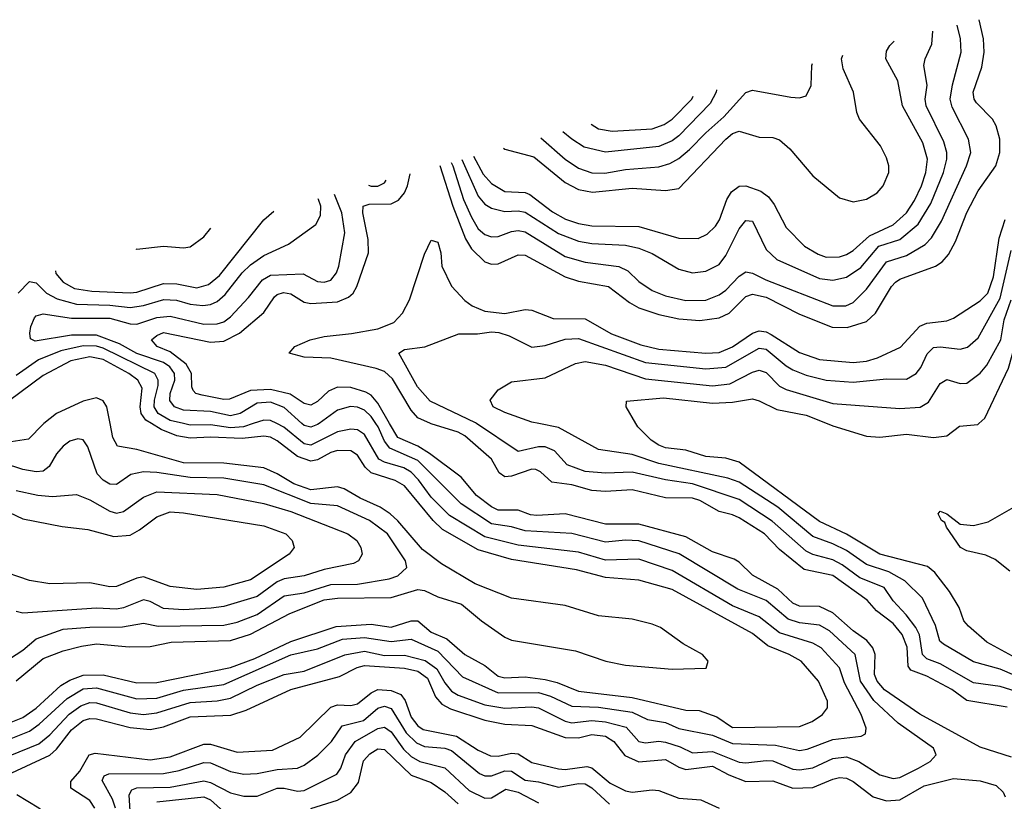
# Model space of a CAD drawing. Header units: inches. Extents: x 1305375 to 1407406, y 744550 to 841633.
# Tile 505 of 509: x 1395620 to 1398562, y 838871 to 841207. Entities that reach past the tile are written whole.
import ezdxf

# ---------------------------------------------------------------- set-up
doc = ezdxf.new("R2010")
doc.units = ezdxf.units.IN
doc.header["$MEASUREMENT"] = 0
doc.layers.add('B3893', color=7, linetype='Continuous')
doc.layers.add('B3894', color=7, linetype='Continuous')

msp = doc.modelspace()

# ---------------------------------------------------------------- linework, layer by layer
at = {"layer": 'B3893', "color": 5}
for points, elevation in [([(1395692.8, 840000), (1395690, 839997.8), (1395646.6, 839953.4), (1395595.1, 839944.9), (1395528.1, 839948.1), (1395510, 839956.8), (1395496.2, 839970), (1395477.7, 840000)], 1520), ([(1395590, 839105.9), (1395630, 839121.7), (1395670, 839149.5), (1395743.2, 839216.8), (1395770, 839232.9), (1395810, 839247.7), (1395870, 839248.8), (1395970, 839225.2), (1396030, 839226.3), (1396250, 839270.7), (1396322.3, 839297.7), (1396430, 839348.2), (1396566.2, 839393.8), (1396670, 839400.1), (1396730, 839391.1), (1396790, 839410), (1396810.2, 839410.2), (1396850, 839376.2), (1396896.9, 839356.9), (1396950.2, 839310.2), (1397010, 839276.7), (1397050, 839244.6), (1397070, 839240.1), (1397130, 839242.8), (1397190, 839235), (1397226.3, 839226.3), (1397290, 839200.6), (1397450, 839180.9), (1397610, 839143.5), (1397650, 839142.6), (1397703.4, 839123.4), (1397750, 839091.7), (1397950, 839094.9), (1397987.8, 839110), (1398018.8, 839130), (1398033.4, 839150), (1398033.8, 839170), (1398007.2, 839230), (1397955.3, 839290), (1397919.1, 839310), (1397855.9, 839335.9), (1397810, 839372.1), (1397570, 839503.6), (1397470, 839531.5), (1397370, 839539.4), (1397283.3, 839563.3), (1397090, 839593.2), (1396990, 839622.1), (1396883.3, 839683.4), (1396855.6, 839710), (1396770, 839814.2), (1396741.7, 839830), (1396670, 839852.8), (1396652.5, 839870), (1396630, 839905.4), (1396610, 839918.8), (1396570, 839919.3), (1396550, 839913.5), (1396510, 839891.9), (1396490, 839887.5), (1396450, 839901.7), (1396390, 839948.6), (1396370, 839959.2), (1396350, 839962.5), (1396285, 839955), (1396190, 839959.1), (1396130, 839956.2), (1396090, 839963.6), (1396042.7, 839982.7), (1396013.7, 840000)], 1480), ([(1395590, 839056.4), (1395650, 839080.7), (1395678.9, 839101.1), (1395762, 839178), (1395810, 839206.7), (1395850.2, 839210.2), (1395970, 839177.5), (1396030, 839179.7), (1396110, 839202.8), (1396230, 839219.9), (1396430, 839308.6), (1396510, 839326.6), (1396584.9, 839355.1), (1396650, 839360.4), (1396730, 839348.3), (1396790, 839355.2), (1396870, 839319.4), (1396943.4, 839243.4), (1397050, 839195.2), (1397170, 839196), (1397205.7, 839185.7), (1397270, 839155.7), (1397350, 839151.9), (1397450, 839137.8), (1397495.7, 839115.7), (1397550, 839106.3), (1397590, 839088.5), (1397690, 839068.3), (1397750, 839043.9), (1397878.8, 839038.8), (1397950, 839023.3), (1397973.1, 839026.9), (1398050, 839055.4), (1398133.9, 839066.1), (1398147, 839073), (1398149.1, 839090), (1398134.1, 839130), (1398084.8, 839224.8), (1398069.5, 839270), (1398014.8, 839330), (1397990, 839343.6), (1397890, 839374.7), (1397830, 839422.3), (1397750, 839455.6), (1397570, 839561.2), (1397470, 839594.8), (1397370, 839592.1), (1397290, 839615.3), (1397110, 839636.5), (1397010, 839661.1), (1396904.8, 839724.8), (1396850, 839779.8), (1396812, 839832), (1396790, 839854.4), (1396767.5, 839867.5), (1396710, 839884.1), (1396693.6, 839893.6), (1396650, 839967.7), (1396630, 839981), (1396610, 839983.4), (1396570, 839975.4), (1396490, 839935.3), (1396470, 839939.2), (1396409.3, 839989.3), (1396388.4, 840000)], 1460), ([(1395592.1, 839007.9), (1395677.5, 839042.6), (1395710, 839069.7), (1395768.5, 839131.5), (1395803.2, 839156.8), (1395830, 839166.3), (1395850, 839165.6), (1395950, 839135), (1395990, 839130.9), (1396030, 839135.3), (1396130, 839166.3), (1396210, 839171.1), (1396250, 839179.1), (1396330, 839218), (1396410, 839249.5), (1396470, 839260.1), (1396591.2, 839308.8), (1396650, 839319.5), (1396710, 839306.4), (1396770, 839307.8), (1396831.4, 839291.4), (1396866.7, 839266.7), (1396890, 839225.1), (1396910, 839200.2), (1396930, 839187.9), (1397010, 839159.7), (1397070, 839149.1), (1397150, 839153), (1397170, 839150.1), (1397250, 839110.6), (1397270, 839105.9), (1397330, 839112.3), (1397370, 839108.4), (1397432.4, 839092.4), (1397470.1, 839050.1), (1397490, 839045.6), (1397530, 839051), (1397550, 839047.5), (1397594, 839034), (1397630, 839015.7), (1397690, 839020.2), (1397770, 838988.1), (1397790, 838985.8), (1397850, 838993.3), (1397870, 838991.6), (1397930, 838967.5), (1397950, 838965.3), (1397990, 838970.6), (1398050, 838998.6), (1398090, 839004.1), (1398127.6, 838990), (1398190, 838949.7), (1398230, 838939.4), (1398250, 838942.5), (1398305.2, 838970), (1398340.7, 838990), (1398358.4, 839010), (1398350.7, 839030), (1398244.8, 839104.8), (1398172.1, 839172.1), (1398132.6, 839230), (1398116.6, 839310), (1398040.1, 839380.1), (1398010, 839397), (1397950, 839404.4), (1397915.8, 839415.8), (1397850, 839471.1), (1397765.5, 839505.5), (1397590.9, 839610.9), (1397470, 839649.4), (1397430, 839651.2), (1397370, 839645.4), (1397270, 839671.5), (1397130, 839679.4), (1397090, 839691), (1397030, 839700.1), (1396939.7, 839759.7), (1396810, 839889.7), (1396726.2, 839926.2), (1396710, 839947), (1396691.2, 839990), (1396684.4, 840000)], 1440), ([(1395610, 839231.5), (1395690, 839297.7), (1395750, 839320.8), (1395805.2, 839334.8), (1395850, 839341.5), (1395947.2, 839332.8), (1396010, 839333.7), (1396073, 839347), (1396250, 839351.4), (1396310.1, 839370.1), (1396427.3, 839432.7), (1396530, 839473.1), (1396570, 839478.4), (1396730, 839479.9), (1396810, 839503.8), (1396830, 839501.1), (1396870, 839481.8), (1396940.1, 839460.1), (1396999.5, 839410), (1397070, 839361.1), (1397090, 839352.3), (1397280.6, 839320.6), (1397371.4, 839290), (1397430, 839277.8), (1397570, 839265.6), (1397671.1, 839268.9), (1397677.6, 839290), (1397659.8, 839310), (1397602.1, 839342.1), (1397534.3, 839390), (1397510, 839400.7), (1397450, 839415.7), (1397350, 839425.8), (1397250, 839455.8), (1397090, 839478), (1396980.6, 839520.6), (1396880.3, 839580.3), (1396823.4, 839623.4), (1396750, 839709.6), (1396727.5, 839730), (1396697.5, 839750), (1396637, 839777), (1396590, 839805.1), (1396570, 839810.8), (1396490, 839802), (1396439.6, 839819.6), (1396390, 839849.7), (1396350, 839867.7), (1396230, 839881.2), (1396110, 839882.9), (1395970, 839922.1), (1395912.9, 839932.9), (1395898.1, 839958.1), (1395890.1, 840000)], 1520), ([(1396318.3, 840000), (1396289.4, 839990.6), (1396250, 839986.8), (1396190, 839995.8), (1396130, 839995.1), (1396109.7, 840000)], 1460), ([(1396514.5, 840000), (1396510, 839996.7), (1396490, 839989.1), (1396470, 839994.2), (1396463.5, 840000)], 1440), ([(1398583.2, 839003.2), (1398490, 839032.8), (1398310, 839131.5), (1398203.8, 839203.8), (1398182, 839230), (1398173.8, 839250), (1398176.2, 839310), (1398169, 839330), (1398151.3, 839351.3), (1398110, 839380.2), (1398050, 839434.7), (1398010, 839452.9), (1397950, 839454.2), (1397930, 839463.4), (1397885.3, 839505.3), (1397810, 839546.8), (1397770, 839586.1), (1397754.7, 839594.7), (1397690, 839616.7), (1397610, 839661.5), (1397470, 839698.8), (1397370, 839698.9), (1397250, 839729.7), (1397164.8, 839724.8), (1397146.8, 839726.8), (1397110, 839740.7), (1397050, 839741.6), (1397030, 839751.2), (1396984.8, 839784.8), (1396939.5, 839839.5), (1396844.9, 839910), (1396810, 839932.7), (1396750, 839958.4), (1396725.6, 840000)], 1420), ([(1398570, 839152), (1398450, 839171.8), (1398405.1, 839205.1), (1398330, 839244.7), (1398283.1, 839263.1), (1398274.7, 839274.7), (1398271.3, 839331.3), (1398256.7, 839370), (1398230, 839402.1), (1398180.1, 839440.1), (1398151.7, 839471.7), (1398050, 839546.1), (1397964.2, 839564.2), (1397890, 839623.6), (1397845.9, 839670), (1397770, 839718), (1397750, 839727.4), (1397710, 839736.7), (1397652.5, 839770), (1397630, 839777.3), (1397550, 839777.8), (1397450, 839801.6), (1397370, 839796.6), (1397330, 839799.6), (1397270, 839816.9), (1397210, 839825.2), (1397176.2, 839856.2), (1397162.2, 839862.2), (1397150, 839863.6), (1397090, 839842.8), (1397070, 839840.9), (1397052.4, 839852.4), (1397030, 839893.2), (1396950, 839963), (1396930, 839974.1), (1396850, 839998.9), (1396847.6, 840000)], 1380), ([(1398610, 839195), (1398550, 839214.6), (1398470, 839225.3), (1398370, 839281.8), (1398330, 839296.4), (1398317.8, 839310), (1398308.6, 839368.6), (1398297.3, 839390), (1398268.7, 839428.7), (1398229.9, 839470), (1398202.8, 839510), (1398130, 839538.8), (1398077.7, 839577.7), (1398050, 839592.6), (1397990, 839608.4), (1397970, 839618.9), (1397868.7, 839708.7), (1397770, 839773.3), (1397630, 839820.1), (1397550, 839831.4), (1397450, 839854.4), (1397370, 839851.7), (1397310, 839856.4), (1397256.3, 839876.3), (1397218.3, 839918.3), (1397190, 839930.9), (1397170, 839930.9), (1397110, 839916.4), (1396985.4, 840000)], 1360), ([(1398630, 839230.6), (1398550, 839265.7), (1398470, 839287.7), (1398380.4, 839340.4), (1398368.8, 839350), (1398356.1, 839396.1), (1398317.9, 839477.9), (1398264.4, 839530), (1398217.2, 839557.2), (1398150, 839579.1), (1398090, 839620.1), (1398050, 839640.9), (1397990, 839662.4), (1397885, 839750), (1397770, 839824.4), (1397736.3, 839836.3), (1397530, 839880.9), (1397450, 839908), (1397350, 839922.9), (1397230, 839988.4), (1397170.9, 840000)], 1340), ([(1398630, 839280.4), (1398510, 839346.7), (1398454.6, 839394.6), (1398440.8, 839410), (1398427.2, 839450), (1398397.9, 839497.9), (1398354.4, 839554.4), (1398332.6, 839572.6), (1398189.8, 839609.8), (1398090, 839669), (1398010, 839706.8), (1397770, 839884.2), (1397730, 839896.4), (1397670, 839901.7), (1397610, 839920.9), (1397550, 839927.9), (1397530, 839935.9), (1397506.8, 839950), (1397466.6, 839990), (1397460.8, 840000)], 1320), ([(1398032.9, 840000), (1398050, 839993.3), (1398150, 839962.2), (1398190, 839959.2), (1398270, 839968.4), (1398350, 839958.3), (1398390, 839963.7), (1398428.1, 839991.9), (1398482.8, 839997.2), (1398486, 840000)], 1320), ([(1395590, 839296.8), (1395630, 839322.4), (1395670, 839356.5), (1395750, 839385.2), (1395830, 839391.4), (1395927.9, 839392.1), (1395990, 839403.6), (1396034.2, 839394.2), (1396230, 839397.1), (1396270, 839406.7), (1396330, 839429.2), (1396410, 839485), (1396470, 839493.8), (1396550, 839519.1), (1396630, 839519.9), (1396724.3, 839535.7), (1396750, 839544.7), (1396776.8, 839570), (1396772.6, 839590), (1396718.7, 839670), (1396665.2, 839710), (1396570, 839754.2), (1396490, 839760.6), (1396350, 839816.5), (1396230, 839836.3), (1396130, 839838.8), (1396030, 839854.2), (1395990, 839855.5), (1395952.7, 839847.3), (1395910, 839817.8), (1395890, 839818.5), (1395870, 839831), (1395852, 839850), (1395824.1, 839930), (1395810, 839951.5), (1395794.3, 839954.3), (1395770, 839946.9), (1395750, 839932.5), (1395730, 839909.8), (1395707.9, 839872.1), (1395690, 839858.1), (1395670, 839855.5), (1395630, 839862.7), (1395510, 839901.6)], 1540), ([(1395490, 839781.4), (1395630, 839714.9), (1395747.6, 839692.4), (1395823.5, 839683.5), (1395902, 839662), (1395950, 839666.8), (1395978.1, 839681.9), (1396030, 839721.2), (1396070, 839735.9), (1396110, 839733.4), (1396350, 839694.5), (1396415.3, 839670), (1396434.4, 839650), (1396440.3, 839630), (1396425.6, 839610), (1396310, 839533.3), (1396230, 839511.4), (1396150, 839504.1), (1396070, 839513.1), (1395990, 839541.5), (1395970, 839538.2), (1395910, 839513.1), (1395890, 839512), (1395830, 839524.3), (1395710, 839521.2), (1395650, 839531.3), (1395550, 839564.7)], 1580), ([(1395610, 839800.3), (1395674.5, 839785.5), (1395718.5, 839781.5), (1395790, 839788.2), (1395830, 839771.7), (1395890, 839738.1), (1395910, 839732.3), (1395930, 839737), (1395990, 839780.3), (1396030, 839796.3), (1396210, 839787.9), (1396350, 839761.2), (1396430, 839737), (1396601, 839670), (1396627.5, 839650), (1396639.5, 839630), (1396643.2, 839610), (1396632.5, 839590), (1396617.9, 839582.2), (1396530, 839563.6), (1396470, 839545.3), (1396410, 839535.6), (1396390, 839526.5), (1396330, 839483.1), (1396230, 839453.4), (1396191.9, 839448.1), (1396110, 839443.2), (1396050, 839446.9), (1396010, 839468.3), (1395990, 839473.6), (1395930.8, 839449.2), (1395910, 839445.4), (1395850, 839448.6), (1395630, 839433.3), (1395610, 839438.3)], 1560), ([(1398578.4, 839558.4), (1398534.1, 839594.1), (1398506.7, 839606.7), (1398450, 839619.3), (1398431.3, 839630), (1398389.2, 839690), (1398384.2, 839704.2), (1398374, 839710), (1398364.7, 839730), (1398370, 839738), (1398390, 839730.3), (1398430, 839699.6), (1398470, 839695), (1398513.6, 839706.4), (1398590, 839750.2)], 1280), ([(1395584.1, 838950), (1395710, 839008.6), (1395730, 839027.1), (1395775.1, 839084.9), (1395810, 839112.5), (1395830, 839118.2), (1395850, 839117.7), (1395950, 839091.1), (1396010, 839085.8), (1396050, 839093.9), (1396130, 839123), (1396251.3, 839128.7), (1396296.7, 839143.3), (1396430, 839204.8), (1396575.9, 839244.1), (1396628.9, 839271.1), (1396650, 839277), (1396770, 839268.8), (1396810, 839259.8), (1396839, 839239), (1396862.9, 839182.9), (1396881.6, 839161.6), (1396907.8, 839147.8), (1397010, 839113.8), (1397070, 839101.1), (1397150, 839097.5), (1397250, 839061.6), (1397290, 839060.7), (1397330, 839070.3), (1397370, 839065.3), (1397395.3, 839050), (1397427.7, 839007.7), (1397470, 838989.1), (1397550, 838996.2), (1397590, 838972.8), (1397610, 838966.3), (1397690, 838976.4), (1397739.1, 838950), (1397790, 838930.3), (1397870, 838932.6), (1397930.3, 838910.3), (1397990, 838912.4), (1398050, 838936.7), (1398070, 838942.2), (1398090, 838940.1), (1398110.5, 838930.5), (1398170, 838884.7), (1398210, 838871.9), (1398250, 838874.9), (1398322.4, 838917.6), (1398410, 838939.4), (1398490, 838932.4), (1398537.8, 838917.8), (1398558.6, 838898.6), (1398564.6, 838884.5)], 1420), ([(1395844.7, 838850), (1395830, 838872.9), (1395772.9, 838910), (1395772.9, 838930), (1395799.5, 838960.6), (1395827.8, 839010), (1395845.4, 839014.6), (1396010, 838995.1), (1396070, 839003.7), (1396170, 839041.5), (1396190, 839041.7), (1396270, 839018.2), (1396375.8, 839024.2), (1396457.8, 839062.2), (1396550, 839152.6), (1396570, 839159), (1396610, 839157.7), (1396630, 839162.5), (1396670, 839195.1), (1396690, 839204.9), (1396730, 839202.4), (1396759.3, 839190), (1396772.3, 839172.3), (1396790, 839122.4), (1396810, 839096.8), (1396825.9, 839085.9), (1396925.5, 839065.5), (1396990, 839024.2), (1397027.2, 839007.2), (1397050, 839005.7), (1397090, 839014.4), (1397110, 839012.5), (1397150, 838986.7), (1397230, 838968.2), (1397250, 838966.4), (1397315.1, 838975.1), (1397330, 838971), (1397384.7, 838924.7), (1397430, 838901.9), (1397450, 838898.5), (1397510, 838905.7), (1397530, 838903.7), (1397590, 838880.2), (1397655.2, 838875.2), (1397710, 838850.1)], 1380), ([(1395906.3, 838850), (1395897.4, 838877.4), (1395866.6, 838933.4), (1395872.5, 838947.5), (1395886.9, 838953.1), (1396050, 838954.5), (1396096.6, 838963.4), (1396170, 838986.8), (1396190, 838985.7), (1396250, 838959.6), (1396290, 838952.1), (1396330, 838953.6), (1396390, 838966.5), (1396450, 838969.7), (1396470, 838978.8), (1396510.9, 839009.1), (1396551.6, 839050), (1396583.4, 839096.6), (1396647.7, 839112.3), (1396690, 839149.1), (1396710, 839155.3), (1396730, 839148.2), (1396775.4, 839075.4), (1396806.1, 839046.1), (1396830, 839034.7), (1396890, 839029.8), (1396910, 839023.3), (1396994.1, 838954), (1397010, 838947.3), (1397030, 838946.9), (1397070, 838961.7), (1397090, 838961), (1397130, 838934.4), (1397170, 838929.2), (1397230, 838913.4), (1397290, 838924.2), (1397310, 838923.5), (1397330, 838911.3), (1397382.7, 838862.7)], 1360), ([(1395952.7, 838810), (1395946.9, 838890), (1395955.1, 838904.9), (1395970, 838911.6), (1396070, 838913.5), (1396170, 838932.3), (1396190, 838927.6), (1396250, 838896), (1396290, 838886.6), (1396330, 838886.8), (1396390, 838910.6), (1396410, 838910.6), (1396450, 838900.9), (1396470, 838903.2), (1396567.9, 838952), (1396579.7, 838970), (1396593.4, 839010), (1396622.2, 839050), (1396690, 839088.4), (1396710, 839092.1), (1396730, 839078.2), (1396767, 839026.9), (1396790, 839005), (1396815.3, 838990), (1396890, 838971), (1396963, 838903), (1397010, 838880.8), (1397030, 838880.9), (1397072.9, 838907.1), (1397110, 838898.2), (1397170, 838866.5)], 1340), ([(1396490, 838849.2), (1396570, 838874.8), (1396610, 838897), (1396632.6, 838927.4), (1396647.9, 838992.1), (1396666.7, 839013.3), (1396690, 839027.6), (1396710, 839025.7), (1396790, 838948.9), (1396850, 838926.7), (1396890, 838899.5), (1396930, 838863.5)], 1320), ([(1395610, 838643.6), (1395676.7, 838683.3), (1395705, 838710), (1395717.5, 838730), (1395724.8, 838770), (1395716, 838810), (1395702.4, 838830), (1395677.7, 838850), (1395611.8, 838890)], 1420), ([(1396030.4, 838869.6), (1396170, 838884.2), (1396190, 838875.8), (1396230, 838839.6)], 1320)]:
    msp.add_lwpolyline(points, dxfattribs=dict(at, elevation=elevation))
at = {"layer": 'B3894', "color": 5}
for points, elevation in [([(1396875.8, 840771.2), (1396914.3, 840650), (1396951.9, 840551.9), (1396970, 840522.3), (1397010, 840483.1), (1397030, 840476.2), (1397050, 840476.9), (1397110, 840504.4), (1397130, 840502.9), (1397250, 840438.4), (1397290, 840425.8), (1397379.8, 840410), (1397441.7, 840361.7), (1397470, 840345.8), (1397530, 840325.7), (1397590, 840313.1), (1397651.9, 840308.1), (1397710, 840316.4), (1397739.6, 840330), (1397790, 840380.1), (1397810, 840387), (1397850, 840377.6), (1397950, 840327.1), (1398048, 840288), (1398092.9, 840287.1), (1398150, 840304.9), (1398176.6, 840330), (1398224.9, 840410), (1398237, 840423), (1398250, 840431.9), (1398355.9, 840470), (1398376.2, 840483.8), (1398395.2, 840504.8), (1398416, 840544), (1398449.5, 840630.5), (1398484.3, 840695.7), (1398536.9, 840770), (1398549, 840810), (1398548.3, 840850), (1398537.4, 840890), (1398526.6, 840910), (1398478.9, 840958.9), (1398472.2, 840970), (1398469.3, 840990), (1398495.2, 841064.8), (1398501.7, 841110), (1398499.8, 841150), (1398487.1, 841207.1)], 1420), ([(1396909.6, 840780.5), (1396914.5, 840770), (1396946.6, 840670), (1396970, 840616.9), (1396990, 840581.6), (1397010, 840565.2), (1397030, 840558.4), (1397050, 840559), (1397090, 840574.4), (1397110, 840577.4), (1397130, 840573.3), (1397250, 840499.2), (1397310, 840482.5), (1397410, 840469.7), (1397436.7, 840456.7), (1397470, 840424.3), (1397510, 840397.7), (1397550, 840382.1), (1397610, 840367.6), (1397670, 840368.8), (1397710, 840384.7), (1397730, 840398.7), (1397770, 840440.5), (1397790, 840453.3), (1397810, 840449.7), (1397849.4, 840430), (1398050, 840352.1), (1398088, 840352), (1398110, 840361.7), (1398150, 840401.4), (1398210, 840482.9), (1398270, 840502.4), (1398325.1, 840534.9), (1398344.5, 840555.5), (1398374.7, 840605.3), (1398449.3, 840770), (1398461.7, 840810), (1398454.9, 840850), (1398406.1, 840946.1), (1398400.5, 840970), (1398407.2, 841012.8), (1398432.9, 841110), (1398430.7, 841150), (1398421, 841190.6)], 1440), ([(1396941.5, 840789.2), (1396990, 840679.4), (1397010, 840655.9), (1397030, 840643.4), (1397070, 840633.8), (1397110, 840635.6), (1397130, 840631.9), (1397230, 840567.8), (1397290, 840544.8), (1397330, 840537.8), (1397430, 840532.9), (1397470, 840524.3), (1397510, 840508.7), (1397590, 840461), (1397630, 840450.6), (1397670, 840455.1), (1397710, 840475.8), (1397730, 840502.2), (1397770, 840582.2), (1397790, 840607), (1397810, 840605), (1397850, 840519.8), (1397882.2, 840490), (1398010, 840433.1), (1398050, 840428.3), (1398090, 840437.3), (1398133.3, 840466.7), (1398186.7, 840530), (1398250, 840549.8), (1398304.3, 840595.7), (1398342, 840658), (1398380.2, 840750), (1398390.3, 840790), (1398390.3, 840810), (1398381.7, 840841.8), (1398328.4, 840950), (1398325.4, 840970), (1398331.5, 841011.5), (1398321.1, 841070), (1398325.4, 841090), (1398345.6, 841134.4), (1398348.8, 841172.7)], 1460), ([(1396976.3, 840798.7), (1397005.4, 840745.4), (1397030, 840717), (1397070, 840693.7), (1397130, 840690.9), (1397144.1, 840684.1), (1397212.5, 840632.5), (1397250.6, 840610.6), (1397290, 840597.7), (1397330, 840591), (1397470, 840588.9), (1397590, 840554.4), (1397646.9, 840553.1), (1397674.4, 840565.6), (1397699.5, 840590), (1397710.9, 840609.1), (1397733.2, 840670), (1397747.3, 840692.7), (1397770, 840709.3), (1397790, 840710.8), (1397834.2, 840694.2), (1397857.7, 840677.7), (1397874.5, 840654.5), (1397910, 840585.9), (1397964.8, 840530), (1398005.8, 840505.8), (1398030, 840497.6), (1398070, 840498.5), (1398090, 840505.3), (1398110, 840517.3), (1398159, 840561), (1398230, 840593.5), (1398269.3, 840630), (1398293.8, 840666.2), (1398314.8, 840710), (1398327.8, 840750), (1398332.4, 840790), (1398318.7, 840838.7), (1398258.2, 840950), (1398244.2, 841024.2), (1398208.3, 841090), (1398210, 841113.4), (1398219.9, 841130), (1398233.1, 841143.2)], 1480), ([(1397065.8, 840823.3), (1397070, 840819.6), (1397156.8, 840796.8), (1397250, 840720.5), (1397290, 840699.5), (1397331.1, 840691.1), (1397450, 840703.5), (1397550, 840696.6), (1397590, 840702.5), (1397730.3, 840850), (1397750, 840866.6), (1397770, 840873.8), (1397830, 840855.9), (1397870, 840855), (1397890, 840848.4), (1397920.9, 840820.9), (1397990, 840740.1), (1398070, 840674.4), (1398110, 840662.8), (1398150, 840670.6), (1398182, 840690), (1398200.1, 840710), (1398217, 840750), (1398216.7, 840770), (1398210, 840794.6), (1398192.4, 840830), (1398128.8, 840910), (1398121.3, 840930), (1398111.2, 840990), (1398080.1, 841060.1), (1398075.7, 841090), (1398079.5, 841101.2)], 1520), ([(1397177.4, 840853.9), (1397250, 840790), (1397290, 840763.4), (1397330, 840749.7), (1397368.2, 840748.2), (1397430, 840759.2), (1397530, 840767.4), (1397563, 840777), (1397590, 840792.1), (1397621.3, 840818.7), (1397670, 840869.3), (1397723.7, 840916.3), (1397790, 840989.3), (1397810, 840996.8), (1397924.2, 840975.8), (1397950, 840973.6), (1397970, 840979.5), (1397985.3, 841010), (1397987.1, 841070), (1397989.3, 841076.4)], 1540), ([(1397701.9, 840997.6), (1397701.3, 840990), (1397683.6, 840956.4), (1397590, 840859.6), (1397570, 840845.1), (1397530, 840828.1), (1397370, 840811.3), (1397306.3, 840826.3), (1397270.1, 840850), (1397243.4, 840872)], 1560), ([(1397327.2, 840894.9), (1397350, 840880.8), (1397390, 840873.4), (1397510, 840880.5), (1397546.2, 840893.9), (1397570, 840910.1), (1397628.1, 840970), (1397632.6, 840978.7)], 1580), ([(1396725.6, 840000), (1396690, 840060.8), (1396670, 840084.4), (1396654.2, 840094.2), (1396610, 840107.8), (1396570, 840109), (1396543.3, 840096.7), (1396510, 840066.2), (1396490, 840055.1), (1396470, 840059.7), (1396427.9, 840087.9), (1396370, 840101.9), (1396310, 840099), (1396247.2, 840072.8), (1396230, 840071.7), (1396165, 840085), (1396146.9, 840090), (1396138.9, 840098.9), (1396134.2, 840110), (1396133.4, 840150), (1396117.5, 840177.5), (1396070, 840214.5), (1396030.6, 840230), (1396013.7, 840250), (1396030, 840263.6), (1396050, 840271.7), (1396190, 840243.2), (1396230, 840246.1), (1396277, 840270), (1396350, 840331.8), (1396381.6, 840378.4), (1396390, 840385.9), (1396408.8, 840391.2), (1396430, 840387.3), (1396470, 840362.6), (1396490, 840358.5), (1396570, 840363.9), (1396602.4, 840377.6), (1396616.3, 840390), (1396627.1, 840410), (1396662.1, 840510), (1396661.1, 840550), (1396645.3, 840630), (1396646.7, 840650), (1396664.6, 840655.4), (1396730, 840656.9), (1396751.9, 840668.1), (1396770, 840689.6), (1396779.2, 840710), (1396786.8, 840746.8)], 1420), ([(1396662.6, 840712.7), (1396670, 840709.8), (1396690, 840709.8), (1396710, 840719.6), (1396715.4, 840727.2)], 1440), ([(1396463.5, 840000), (1396410, 840047.6), (1396370, 840063.6), (1396330, 840061), (1396279.4, 840030), (1396250, 840023.2), (1396190, 840035.7), (1396110, 840040.3), (1396082.8, 840050), (1396068.6, 840068.6), (1396070, 840090), (1396083.5, 840130), (1396082.6, 840150), (1396069.3, 840170), (1396050, 840182.6), (1395970, 840209), (1395918.6, 840238.6), (1395850, 840264.3), (1395775.5, 840264.5), (1395666.4, 840246.4), (1395652.8, 840252.8), (1395650.6, 840270), (1395653.2, 840290), (1395664.3, 840315.7), (1395670, 840321.8), (1395690, 840327.8), (1395775, 840315), (1395890, 840315.4), (1395950, 840298.2), (1395970, 840297.2), (1396030, 840317.3), (1396070, 840320.9), (1396170, 840296.6), (1396210, 840297.6), (1396230, 840304.5), (1396250, 840319.2), (1396303.5, 840376.5), (1396345.2, 840430), (1396370, 840443.7), (1396467.3, 840447.3), (1396510, 840424.1), (1396530, 840422.2), (1396550, 840428.6), (1396566.7, 840450), (1396574, 840470), (1396591.6, 840570), (1396582.7, 840630), (1396561, 840684.9)], 1440), ([(1395615.7, 840390), (1395650, 840424.8), (1395670, 840420.4), (1395700.8, 840390), (1395732.4, 840372.4), (1395790, 840357.2), (1395890, 840354.2), (1395950, 840347.1), (1395990, 840352.5), (1396050.6, 840370.6), (1396089.2, 840369.1), (1396130, 840357.3), (1396167.3, 840352.7), (1396190, 840355.9), (1396210, 840364.7), (1396234.3, 840385.7), (1396284.5, 840450), (1396310, 840473.9), (1396350, 840502.7), (1396423.4, 840536.6), (1396504.8, 840595.2), (1396518.6, 840621.4), (1396520.1, 840650), (1396513, 840670), (1396512, 840671.5)], 1460), ([(1395727.6, 840456.4), (1395728.3, 840448.3), (1395750, 840422.2), (1395783.6, 840403.6), (1395835.4, 840395.4), (1395950, 840390.5), (1395970, 840392.7), (1396050, 840418.2), (1396090, 840417.7), (1396150, 840405.7), (1396184.7, 840415.3), (1396217.4, 840442.6), (1396350, 840608.9), (1396379.1, 840635)], 1480), ([(1396847.6, 840000), (1396810, 840016.6), (1396790, 840039.7), (1396734, 840134), (1396710, 840155.3), (1396685, 840164.9), (1396550, 840195.9), (1396470, 840198.4), (1396425.6, 840210), (1396442.4, 840230), (1396488.4, 840250), (1396530, 840260.1), (1396611.2, 840268.8), (1396690, 840283.4), (1396737.8, 840302.2), (1396763.7, 840330), (1396784.7, 840370), (1396830, 840506.5), (1396850, 840547.7), (1396870, 840542.5), (1396878.9, 840510), (1396881, 840470), (1396910.3, 840410.3), (1396950, 840367.7), (1396972.3, 840352.3), (1397010, 840336), (1397070, 840328.6), (1397130, 840340.9), (1397150, 840338.8), (1397213.7, 840313.8), (1397310, 840312.5), (1397388.6, 840268.6), (1397475.6, 840235.6), (1397530, 840222.7), (1397670, 840210.1), (1397710, 840212.5), (1397750, 840229.3), (1397810, 840270.6), (1397830, 840277.4), (1397850, 840274.4), (1397865.8, 840265.8), (1397950, 840212.1), (1398010, 840191.9), (1398110, 840182.7), (1398150, 840186.5), (1398183.4, 840196.6), (1398252.1, 840227.9), (1398310, 840291.5), (1398330, 840300.3), (1398390, 840307.4), (1398410, 840315), (1398490, 840366.5), (1398512.8, 840390), (1398530, 840439), (1398546.4, 840553.6), (1398564.9, 840610)], 1380), ([(1395966.9, 840522.1), (1395970, 840521.5), (1396050, 840530.6), (1396110, 840525.4), (1396130, 840528.1), (1396170, 840558.3), (1396191.2, 840583.5)], 1520), ([(1396985.4, 840000), (1396982.2, 840002.2), (1396846.8, 840066.8), (1396808.6, 840110), (1396753.3, 840210), (1396770, 840221.5), (1396830.6, 840229.4), (1396931.9, 840268.1), (1396988.1, 840268.1), (1397030, 840273.8), (1397052.2, 840272.2), (1397082.5, 840262.5), (1397150, 840228.8), (1397190, 840233.3), (1397250, 840251.9), (1397290, 840254.6), (1397490, 840182.7), (1397670, 840163.1), (1397730, 840168.5), (1397830, 840225.1), (1397850, 840222.4), (1397910, 840172.1), (1397930, 840160.7), (1397970, 840144.8), (1398030, 840129.4), (1398110, 840123.9), (1398210, 840133.8), (1398270, 840132.5), (1398298.8, 840150), (1398312.2, 840167.8), (1398331.5, 840208.5), (1398350, 840227), (1398370, 840229.7), (1398430, 840222), (1398451.6, 840228.4), (1398484.2, 840255.8), (1398550, 840375.1), (1398582.5, 840517.5)], 1360), ([(1398486, 840000), (1398504.1, 840015.9), (1398574.4, 840165.6), (1398596.6, 840243.4), (1398601.6, 840310), (1398625, 840410), (1398630, 840427.1), (1398650, 840436.9), (1398661.9, 840410), (1398675.5, 840350), (1398699.8, 840290), (1398720.4, 840220.4), (1398817.2, 840117.2), (1398850, 840091.5), (1398902.3, 840062.3), (1398911.9, 840051.9), (1398913.6, 840000)], 1320), ([(1397170.9, 840000), (1397150, 840004.1), (1397070, 840032.7), (1397034.7, 840050), (1397026.2, 840070), (1397050, 840100.8), (1397090, 840124.2), (1397190, 840136.2), (1397281, 840179), (1397310, 840185), (1397370, 840174.3), (1397490, 840133.3), (1397690, 840112.8), (1397741.7, 840118.3), (1397810, 840153.7), (1397830, 840159.3), (1397850, 840152.5), (1397890, 840112.1), (1397910, 840101.6), (1398050, 840060.4), (1398250, 840045.4), (1398310.7, 840049.3), (1398335.8, 840064.2), (1398370, 840120.1), (1398390, 840131.3), (1398430, 840119.3), (1398450, 840121), (1398490, 840150.6), (1398510, 840174.4), (1398551.7, 840250), (1398561, 840310), (1398582.4, 840370)], 1340), ([(1396013.7, 840000), (1395997, 840010), (1395983.2, 840030), (1395980.6, 840050), (1395986, 840106), (1395972.9, 840130), (1395946.3, 840150), (1395870, 840191.1), (1395830, 840199.5), (1395773, 840187), (1395690, 840143.7), (1395590, 840069.3), (1395570, 840059.8), (1395550, 840062.2), (1395530, 840082.2), (1395510, 840112.9), (1395482.7, 840210), (1395460.5, 840240.5), (1395410, 840286.2), (1395390.6, 840310), (1395368.2, 840350), (1395366.6, 840358)], 1480), ([(1396109.7, 840000), (1396070, 840009.6), (1396034.1, 840030), (1396022.4, 840050), (1396022.9, 840070), (1396033.8, 840113.8), (1396033.9, 840130), (1396024.1, 840150), (1395870, 840225.5), (1395850, 840231), (1395810, 840232.7), (1395743, 840217), (1395676, 840190), (1395610, 840143.7)], 1460), ([(1395890.1, 840000), (1395880.6, 840050), (1395870, 840068.2), (1395850, 840077.1), (1395810, 840066.7), (1395730.1, 840030), (1395692.8, 840000)], 1520), ([(1397460.8, 840000), (1397432, 840050), (1397433.2, 840066.8), (1397543.6, 840076.4), (1397690, 840060.5), (1397750, 840063.9), (1397810, 840073.6), (1397830, 840068.3), (1397882.3, 840042.3), (1397970, 840024.6), (1398032.9, 840000)], 1320), ([(1396684.4, 840000), (1396670, 840021.1), (1396650, 840039.6), (1396630, 840049), (1396608.9, 840051.1), (1396570, 840040.5), (1396514.5, 840000)], 1440), ([(1396388.4, 840000), (1396370, 840009.4), (1396350, 840010.2), (1396318.3, 840000)], 1460)]:
    msp.add_lwpolyline(points, dxfattribs=dict(at, elevation=elevation))

doc.saveas('drawing.dxf')
